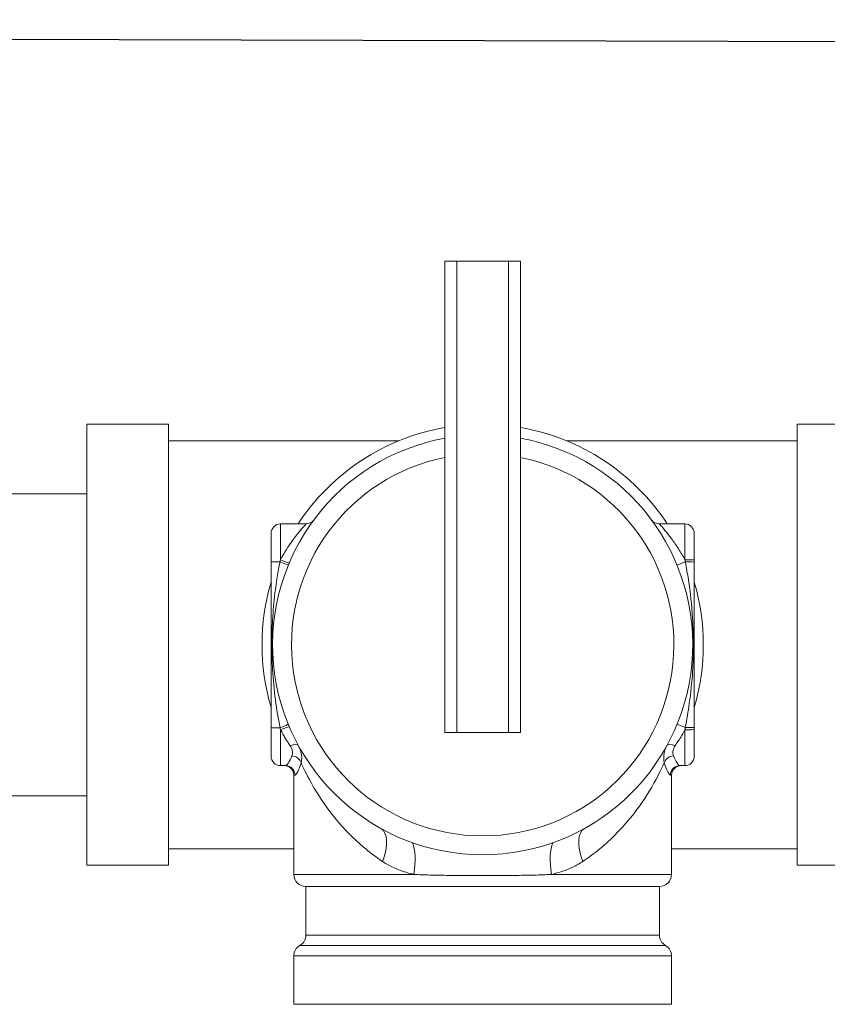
# Model space of a CAD drawing. Header units: millimetres. Extents: x 60394 to 199354, y 20895 to 166073.
# Tile 553 of 565: x 143791 to 143859, y 161307 to 161390. Entities that reach past the tile are written whole.
import ezdxf

# ---------------------------------------------------------------- set-up
doc = ezdxf.new("R2010")
doc.units = ezdxf.units.MM
doc.layers.add('UT_ZARIZENI - ZDROJ TEPLA', color=3, linetype='Continuous', lineweight=35)

msp = doc.modelspace()

# ---------------------------------------------------------------- linework, layer by layer
msp.add_line((145797.666, 161382.628), (143181.218, 161389.82))
at = {"layer": 'UT_ZARIZENI - ZDROJ TEPLA', "lineweight": 13}
for p, q in [((143826.795, 161329.907), (143826.795, 161369.531)), ((143826.795, 161369.531), (143827.811, 161369.531)), ((143832.129, 161369.531), (143827.811, 161369.531)), ((143827.811, 161329.907), (143827.811, 161369.531)), ((143832.129, 161369.531), (143833.145, 161369.531)), ((143832.129, 161329.907), (143832.129, 161369.531)), ((143833.145, 161329.907), (143833.145, 161369.531)), ((143796.696, 161318.731), (143796.696, 161355.815)), ((143796.696, 161355.815), (143803.554, 161355.815)), ((143803.554, 161318.731), (143803.554, 161355.815)), ((143856.386, 161318.731), (143856.386, 161355.815)), ((143856.386, 161355.815), (143860.699, 161355.815)), ((143803.554, 161354.418), (143822.909, 161354.418)), ((143837.031, 161354.418), (143856.386, 161354.418)), ((143789.646, 161349.973), (143796.696, 161349.973)), ((143812.984, 161347.433), (143812.984, 161344.425)), ((143815.128, 161347.433), (143812.984, 161347.433)), ((143846.956, 161347.433), (143844.813, 161347.433)), ((143846.956, 161344.425), (143846.956, 161347.433)), ((143812.19, 161344.258), (143812.19, 161346.639)), ((143847.75, 161346.639), (143847.75, 161344.383)), ((143812.19, 161344.258), (143812.19, 161330.288)), ((143812.19, 161344.258), (143812.94, 161344.258)), ((143847, 161344.24), (143846.309, 161343.958)), ((143812.19, 161327.907), (143812.19, 161330.288)), ((143812.94, 161330.288), (143812.19, 161330.288)), ((143847, 161330.306), (143846.309, 161330.589)), ((143812.984, 161330.121), (143812.984, 161327.113)), ((143827.811, 161329.907), (143826.795, 161329.907)), ((143827.811, 161329.907), (143832.129, 161329.907)), ((143833.145, 161329.907), (143832.129, 161329.907)), ((143846.956, 161327.113), (143846.956, 161330.121)), ((143847.75, 161330.163), (143847.75, 161327.907)), ((143813.411, 161327.113), (143812.984, 161327.113)), ((143846.956, 161327.113), (143846.53, 161327.113)), ((143814.199, 161326.319), (143814.095, 161326.319)), ((143814.095, 161326.319), (143814.095, 161317.969)), ((143845.845, 161326.319), (143845.741, 161326.319)), ((143845.845, 161326.319), (143845.845, 161317.969)), ((143789.646, 161324.573), (143796.696, 161324.573)), ((143803.554, 161320.128), (143814.095, 161320.128)), ((143845.845, 161320.128), (143856.386, 161320.128)), ((143796.696, 161318.731), (143803.554, 161318.731)), ((143856.386, 161318.731), (143860.699, 161318.731)), ((143814.095, 161317.969), (143824.189, 161317.969)), ((143835.751, 161317.969), (143845.845, 161317.969)), ((143844.829, 161316.953), (143815.111, 161316.953)), ((143815.111, 161316.953), (143815.111, 161312.871)), ((143844.829, 161316.953), (143844.829, 161312.871)), ((143815.111, 161312.871), (143844.829, 161312.871)), ((143845.337, 161311.991), (143814.603, 161311.991)), ((143845.845, 161311.111), (143814.095, 161311.111)), ((143814.095, 161311.111), (143814.095, 161307.047)), ((143845.845, 161311.111), (143845.845, 161307.047)), ((143845.845, 161307.047), (143814.095, 161307.047))]:
    msp.add_line(p, q, dxfattribs=at)
for centre, radius, start, end in [((143829.97, 161337.273), 18.542, 99.85951, 146.77384), ((143829.97, 161337.273), 18.542, 33.22616, 80.14049), ((143829.97, 161337.273), 17.653, 100.36138, 79.63862), ((143829.97, 161337.273), 16.066, 101.39831, 78.60169), ((143815.128, 161348.227), 0.794, 270, 323.5726), ((143844.813, 161348.227), 0.794, 216.4274, 270), ((143812.984, 161346.639), 0.794, 90, 180), ((143846.956, 161346.639), 0.794, 0, 90), ((143829.97, 161337.273), 18.542, 163.51703, 196.48297), ((143829.97, 161337.273), 18.542, 343.51703, 16.48297), ((143812.984, 161327.907), 0.794, 180, 270), ((143846.956, 161327.907), 0.794, 270, 0), ((143813.301, 161326.319), 0.794, 0, 90), ((143846.639, 161326.319), 0.794, 90, 180), ((143815.111, 161317.969), 1.016, 180, 270), ((143844.829, 161317.969), 1.016, 270, 0), ((143814.095, 161312.871), 1.016, 300, 0), ((143845.845, 161312.871), 1.016, 180, 240), ((143815.111, 161311.111), 1.016, 120, 180), ((143844.829, 161311.111), 1.016, 0, 60)]:
    msp.add_arc(centre, radius, start, end, dxfattribs=at)
for centre, major_axis, ratio, start_param, end_param in [((143812.984, 161344.467), (0.731, -0.31), 0.048442, 4.732901, 6.283185), ((143846.956, 161344.383), (0.794, 0), 0.052596, 0, 1.570796), ((143812.897, 161344.258), (0.735, -0.301), 0.020754, 0, 1.520112), ((143846.956, 161344.223), (0.794, 0), 0.022428, 0, 1.51603), ((143812.897, 161330.288), (0.735, 0.301), 0.020754, 4.763073, 6.283185), ((143812.984, 161330.079), (0.731, 0.31), 0.048442, 0, 1.550284), ((143846.956, 161330.324), (0.794, 0), 0.022428, 4.767155, 6.283185), ((143846.956, 161330.163), (0.794, 0), 0.052596, 4.712389, 6.283185), ((143813.791, 161328.412), (0.696, 0.381), 0.42564, 0, 1.341782), ((143846.149, 161328.412), (-0.696, 0.381), 0.42564, 4.941404, 6.283185), ((143813.943, 161327.358), (0.758, -0.237), 0.722479, 0.408822, 1.793192), ((143845.997, 161327.358), (-0.758, -0.237), 0.722479, 4.489993, 5.874363), ((143813.411, 161326.319), (0, 0.794), 0.993448, 4.712389, 6.283185), ((143846.53, 161326.319), (0, 0.794), 0.993448, 0, 1.570796), ((143819.862, 161319.062), (1.541, 2.776), 0.48013, 4.972842, 6.283185), ((143840.078, 161319.062), (-1.541, 2.776), 0.48013, 0, 1.310344), ((143823.033, 161317.969), (0.588, 3.12), 0.358674, 4.779851, 5.799985), ((143836.907, 161317.969), (-0.588, 3.12), 0.358674, 0.4832, 1.503335)]:
    msp.add_ellipse(centre, major_axis=major_axis, ratio=ratio, start_param=start_param, end_param=end_param, dxfattribs=at)
for points, knots in [([(143815.128, 161347.433), (143815.128, 161347.433), (143815.097, 161347.4), (143814.952, 161347.24), (143814.802, 161347.072), (143814.438, 161346.636), (143814.217, 161346.356), (143813.65, 161345.571), (143813.293, 161345.009), (143812.984, 161344.425)], [0, 0, 0, 0, 0.0984405, 0.0984405, 0.2475312, 0.2475312, 0.4039594, 0.4039594, 0.6420783, 0.6420783, 0.6420783, 0.6420783]), ([(143846.956, 161344.425), (143846.876, 161344.577), (143846.792, 161344.728), (143846.518, 161345.201), (143846.322, 161345.508), (143845.941, 161346.062), (143845.756, 161346.309), (143845.379, 161346.79), (143845.186, 161347.015), (143844.9, 161347.34), (143844.813, 161347.433), (143844.813, 161347.433)], [0.0225788, 0.0225788, 0.0225788, 0.0225788, 0.0843614, 0.0843614, 0.2193396, 0.2193396, 0.3457208, 0.3457208, 0.5006812, 0.5006812, 0.6642017, 0.6642017, 0.6642017, 0.6642017]), ([(143846.956, 161344.425), (143846.964, 161344.394), (143846.971, 161344.364), (143846.985, 161344.302), (143846.993, 161344.271), (143847, 161344.24)], [-0.01609104, -0.01609104, -0.01609104, -0.01609104, -0.00804552, -0.00804552, 0, 0, 0, 0]), ([(143847.75, 161344.223), (143847.75, 161344.249), (143847.75, 161344.276), (143847.75, 161344.33), (143847.75, 161344.357), (143847.75, 161344.383)], [0, 0, 0, 0, 0.00804552, 0.00804552, 0.01609104, 0.01609104, 0.01609104, 0.01609104]), ([(143812.94, 161344.258), (143812.765, 161343.401), (143812.623, 161342.52), (143812.422, 161340.872), (143812.355, 161340.112), (143812.273, 161338.657), (143812.254, 161337.967), (143812.254, 161337.27), (143812.254, 161336.574), (143812.273, 161335.882), (143812.361, 161334.337), (143812.44, 161333.481), (143812.652, 161331.845), (143812.783, 161331.056), (143812.94, 161330.288)], [0, 0, 0, 0, 0.277726, 0.277726, 0.513757, 0.513757, 0.722326, 0.722326, 0.722326, 0.930895, 0.930895, 1.19566, 1.19566, 1.444652, 1.444652, 1.444652, 1.444652]), ([(143847, 161344.24), (143847.093, 161343.746), (143847.181, 161343.242), (143847.419, 161341.684), (143847.542, 161340.606), (143847.661, 161338.775), (143847.687, 161338.026), (143847.687, 161337.271), (143847.687, 161336.516), (143847.661, 161335.768), (143847.554, 161334.124), (143847.459, 161333.229), (143847.24, 161331.655), (143847.126, 161330.971), (143847, 161330.306)], [-1.403964, -1.403964, -1.403964, -1.403964, -1.24443, -1.24443, -0.918846, -0.918846, -0.701982, -0.701982, -0.701982, -0.485118, -0.485118, -0.214485, -0.214485, 0, 0, 0, 0]), ([(143847.75, 161330.324), (143847.75, 161331.038), (143847.75, 161331.751), (143847.75, 161333.351), (143847.75, 161334.234), (143847.75, 161335.83), (143847.75, 161336.548), (143847.75, 161337.271), (143847.75, 161337.995), (143847.75, 161338.713), (143847.75, 161340.491), (143847.75, 161341.557), (143847.75, 161343.162), (143847.75, 161343.691), (143847.75, 161344.223)], [0, 0, 0, 0, 0.214485, 0.214485, 0.485118, 0.485118, 0.701982, 0.701982, 0.701982, 0.918846, 0.918846, 1.24443, 1.24443, 1.403964, 1.403964, 1.403964, 1.403964]), ([(143847, 161330.306), (143846.993, 161330.275), (143846.985, 161330.244), (143846.971, 161330.182), (143846.964, 161330.152), (143846.956, 161330.121)], [-0.01609104, -0.01609104, -0.01609104, -0.01609104, -0.00804552, -0.00804552, 0, 0, 0, 0]), ([(143847.75, 161330.163), (143847.75, 161330.19), (143847.75, 161330.216), (143847.75, 161330.27), (143847.75, 161330.297), (143847.75, 161330.324)], [0, 0, 0, 0, 0.00804552, 0.00804552, 0.01609104, 0.01609104, 0.01609104, 0.01609104]), ([(143812.984, 161330.121), (143813.046, 161330.003), (143813.11, 161329.886), (143813.242, 161329.655), (143813.309, 161329.541), (143813.376, 161329.43), (143813.444, 161329.318), (143813.513, 161329.208), (143813.652, 161328.994), (143813.721, 161328.889), (143813.791, 161328.788)], [0, 0, 0, 0, 0.0479835, 0.0479835, 0.0959671, 0.0959671, 0.0959671, 0.1439506, 0.1439506, 0.1919341, 0.1919341, 0.1919341, 0.1919341]), ([(143846.149, 161328.788), (143846.227, 161328.901), (143846.305, 161329.018), (143846.46, 161329.26), (143846.536, 161329.383), (143846.612, 161329.509), (143846.687, 161329.635), (143846.761, 161329.763), (143846.875, 161329.969), (143846.916, 161330.045), (143846.956, 161330.121)], [0, 0, 0, 0, 0.0536048, 0.0536048, 0.1072097, 0.1072097, 0.1072097, 0.1608145, 0.1608145, 0.1918263, 0.1918263, 0.1918263, 0.1918263]), ([(143813.791, 161328.788), (143813.84, 161328.716), (143813.881, 161328.642), (143813.964, 161328.451), (143813.991, 161328.334), (143813.995, 161328.124), (143813.977, 161328.029), (143813.943, 161327.944)], [-0.1369475, -0.1369475, -0.1369475, -0.1369475, -0.1030378, -0.1030378, -0.0487823, -0.0487823, 0, 0, 0, 0]), ([(143814.707, 161327.358), (143814.746, 161327.511), (143814.765, 161327.677), (143814.753, 161328.038), (143814.716, 161328.235), (143814.606, 161328.554), (143814.551, 161328.676), (143814.487, 161328.794)], [0, 0, 0, 0, 0.0487823, 0.0487823, 0.1030378, 0.1030378, 0.1369475, 0.1369475, 0.1369475, 0.1369475]), ([(143845.453, 161328.794), (143845.364, 161328.63), (143845.294, 161328.458), (143845.194, 161328.087), (143845.172, 161327.889), (143845.188, 161327.581), (143845.206, 161327.466), (143845.234, 161327.358)], [0, 0, 0, 0, 0.0471445, 0.0471445, 0.1024079, 0.1024079, 0.1369475, 0.1369475, 0.1369475, 0.1369475]), ([(143845.997, 161327.944), (143845.973, 161328.004), (143845.957, 161328.07), (143845.94, 161328.247), (143845.954, 161328.363), (143846.028, 161328.584), (143846.081, 161328.688), (143846.149, 161328.788)], [-0.1369475, -0.1369475, -0.1369475, -0.1369475, -0.1024079, -0.1024079, -0.0471445, -0.0471445, 0, 0, 0, 0]), ([(143813.943, 161327.944), (143813.844, 161327.69), (143813.74, 161327.483), (143813.553, 161327.193), (143813.469, 161327.113), (143813.411, 161327.113)], [0, 0, 0, 0, 0.1442142, 0.1442142, 0.2969584, 0.2969584, 0.2969584, 0.2969584]), ([(143846.53, 161327.113), (143846.502, 161327.113), (143846.468, 161327.131), (143846.369, 161327.223), (143846.297, 161327.324), (143846.147, 161327.593), (143846.07, 161327.756), (143845.997, 161327.944)], [0, 0, 0, 0, 0.0731539, 0.0731539, 0.1902002, 0.1902002, 0.2969671, 0.2969671, 0.2969671, 0.2969671]), ([(143814.199, 161326.319), (143814.255, 161326.319), (143814.334, 161326.419), (143814.513, 161326.782), (143814.612, 161327.04), (143814.707, 161327.358)], [-0.2969584, -0.2969584, -0.2969584, -0.2969584, -0.1442142, -0.1442142, 0, 0, 0, 0]), ([(143814.707, 161327.358), (143814.806, 161327.138), (143814.915, 161326.905), (143815.658, 161325.397), (143816.552, 161323.921), (143818.35, 161321.761), (143819.104, 161320.985), (143820.449, 161319.843), (143820.983, 161319.438), (143821.547, 161319.062)], [1.739679, 1.739679, 1.739679, 1.739679, 1.88427, 1.88427, 2.650564, 2.650564, 3.093806, 3.093806, 3.357851, 3.357851, 3.357851, 3.357851]), ([(143838.394, 161319.062), (143838.893, 161319.395), (143839.367, 161319.75), (143840.688, 161320.842), (143841.467, 161321.627), (143842.856, 161323.269), (143843.474, 161324.146), (143844.503, 161325.839), (143844.92, 161326.662), (143845.234, 161327.358)], [5.563085, 5.563085, 5.563085, 5.563085, 5.796997, 5.796997, 6.248832, 6.248832, 6.71913, 6.71913, 7.180234, 7.180234, 7.180234, 7.180234]), ([(143845.234, 161327.358), (143845.304, 161327.123), (143845.376, 161326.92), (143845.519, 161326.583), (143845.588, 161326.457), (143845.683, 161326.342), (143845.715, 161326.319), (143845.741, 161326.319)], [-0.2969671, -0.2969671, -0.2969671, -0.2969671, -0.1902002, -0.1902002, -0.0731539, -0.0731539, 0, 0, 0, 0]), ([(143821.547, 161319.062), (143822.174, 161318.644), (143822.867, 161318.337), (143823.794, 161318.065), (143823.99, 161318.014), (143824.189, 161317.969)], [-2.1625895, -2.1625895, -2.1625895, -2.1625895, -1.8679154, -1.8679154, -1.7904065, -1.7904065, -1.7904065, -1.7904065]), ([(143835.751, 161317.969), (143836.377, 161318.111), (143836.978, 161318.309), (143837.834, 161318.719), (143838.12, 161318.88), (143838.394, 161319.062)], [-0.3717419, -0.3717419, -0.3717419, -0.3717419, -0.1282689, -0.1282689, 0, 0, 0, 0]), ([(143824.189, 161317.969), (143824.626, 161317.945), (143825.074, 161317.927), (143825.99, 161317.902), (143826.457, 161317.893), (143827.872, 161317.878), (143828.836, 161317.879), (143830.808, 161317.879), (143831.835, 161317.877), (143833.336, 161317.891), (143833.832, 161317.899), (143834.807, 161317.925), (143835.286, 161317.944), (143835.751, 161317.969)], [0, 0, 0, 0, 0.17129, 0.17129, 0.342579, 0.342579, 0.685152, 0.685152, 1.052241, 1.052241, 1.234673, 1.234673, 1.417106, 1.417106, 1.417106, 1.417106])]:
    msp.add_open_spline(points, degree=3, knots=knots, dxfattribs=at)
for points in [[(143812.984, 161344.425), (143812.969, 161344.37), (143812.955, 161344.314), (143812.94, 161344.258)], [(143812.94, 161330.288), (143812.955, 161330.232), (143812.969, 161330.177), (143812.984, 161330.121)]]:
    msp.add_open_spline(points, degree=3, dxfattribs=at)

doc.saveas('drawing.dxf')
